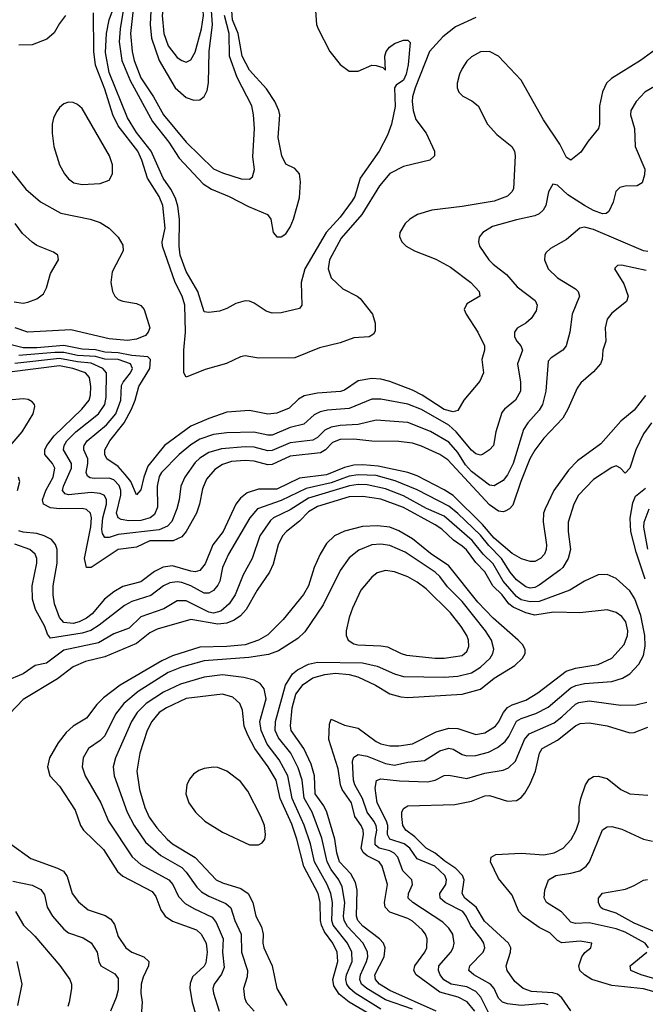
# Model space of a CAD drawing. Header units: inches. Extents: x 1308407 to 1441228, y 959628 to 1036311.
# Tile 366 of 656: x 1372394 to 1375159, y 992980 to 997331. Entities that reach past the tile are written whole.
import ezdxf

# ---------------------------------------------------------------- set-up
doc = ezdxf.new("R2010")
doc.units = ezdxf.units.IN
doc.header["$MEASUREMENT"] = 0
doc.layers.add('B3979', color=7, linetype='Continuous')

msp = doc.modelspace()

# ---------------------------------------------------------------- linework, layer by layer
at = {"layer": 'B3979', "color": 5}
for points, elevation in [([(1373130, 997489.8), (1373110, 997488.2), (1373090, 997477.8), (1373050, 997432.8), (1373029.4, 997390.6), (1373024.5, 997350), (1373031.7, 997270), (1373050, 997214.7), (1373090, 997164.6), (1373110, 997150.2), (1373130, 997143.9), (1373150, 997153.6), (1373170, 997187.9), (1373198.3, 997290), (1373205.9, 997350), (1373202.9, 997390), (1373185.4, 997445.4), (1373170, 997469.9), (1373150, 997484.5)], 2940), ([(1372610, 996966.3), (1372590, 996958.7), (1372570, 996942.9), (1372556.4, 996923.6), (1372543.5, 996896.5), (1372537.7, 996870), (1372537.6, 996830), (1372545, 996770), (1372570.2, 996690), (1372592.2, 996650), (1372610, 996628.2), (1372634, 996610), (1372670, 996602.5), (1372750, 996606.5), (1372790, 996622.2), (1372804.3, 996650), (1372804.3, 996690), (1372790.4, 996730), (1372670, 996938), (1372650, 996955.6), (1372630, 996965.4)], 2920), ([(1374010, 994896.5), (1373973.5, 994886.5), (1373950, 994867.7), (1373902.3, 994810), (1373865, 994730), (1373850.2, 994690), (1373836.5, 994630), (1373837.3, 994610), (1373846.3, 994590), (1373870, 994573.2), (1373888.6, 994568.6), (1373990, 994564.8), (1374019.7, 994559.7), (1374079.5, 994530), (1374103.3, 994523.3), (1374230, 994509.7), (1374270, 994509.6), (1374350, 994521.6), (1374370, 994538.5), (1374378.1, 994561.9), (1374376.6, 994590), (1374369.9, 994610), (1374345.3, 994650), (1374298.3, 994710), (1374190, 994815.5), (1374150, 994846.2), (1374110, 994869.3), (1374050, 994891.2)], 3160), ([(1373250, 994028.1), (1373210, 994022), (1373186.5, 994013.5), (1373162.8, 993997.2), (1373144.6, 993975.4), (1373132.7, 993950), (1373128.2, 993910), (1373141.7, 993870), (1373170.9, 993830), (1373212.1, 993790), (1373290, 993741.5), (1373410, 993684.8), (1373450, 993685), (1373466.1, 993693.9), (1373477.3, 993710), (1373480.8, 993730), (1373475.4, 993770), (1373459.9, 993810), (1373401.8, 993921.8), (1373370, 993964.5), (1373310, 994010.6), (1373270, 994026.3)], 3220)]:
    msp.add_lwpolyline(points, close=True, dxfattribs=dict(at, elevation=elevation))
for points, elevation in [([(1372901.9, 997430), (1372884.6, 997270), (1372890.9, 997190.9), (1372899.5, 997150), (1372930, 997074.7), (1372985.2, 996990), (1373030.1, 996910), (1373130, 996789.1), (1373250, 996672.2), (1373290, 996653.9), (1373372.9, 996627.1), (1373410, 996625.6), (1373423.5, 996636.5), (1373431.3, 996668.7), (1373425, 996725), (1373431.2, 996850), (1373428, 996910), (1373419.9, 996950), (1373355.6, 997075.6), (1373321.2, 997170), (1373320.5, 997270), (1373299.8, 997350)], 2880), ([(1372851.1, 997371.1), (1372837.7, 997290), (1372833.8, 997233.8), (1372846, 997150), (1372881.9, 997061.9), (1372980.9, 996880.9), (1373052.6, 996790), (1373098.5, 996718.5), (1373205.1, 996605.1), (1373241.9, 996581.9), (1373319.6, 996550), (1373404.8, 996504.8), (1373488.7, 996470), (1373503.6, 996450), (1373514.6, 996390), (1373530, 996372), (1373550, 996371.5), (1373570, 996384.9), (1373590, 996413.7), (1373604.8, 996450), (1373630, 996544), (1373634.7, 996614.7), (1373630.9, 996650), (1373610, 996672.7), (1373570, 996693.2), (1373552, 996730), (1373536.4, 996810), (1373543.1, 996910), (1373539.7, 996930), (1373521.8, 996970), (1373485.1, 997025.1), (1373410, 997108), (1373376.8, 997170), (1373359.5, 997270), (1373334.4, 997330), (1373330.8, 997390)], 2860), ([(1372974, 997370), (1372971, 997310), (1372976.4, 997250), (1373010.3, 997150.3), (1373081.8, 997030), (1373130, 996987.1), (1373164, 996976), (1373190, 996977.1), (1373210, 996991.4), (1373222.5, 997017.5), (1373228.7, 997051.3), (1373231.8, 997190), (1373246.1, 997310), (1373240.9, 997390)], 2920), ([(1372596.9, 997350), (1372570, 997314.8), (1372546.5, 997273.5), (1372514.5, 997245.5), (1372450, 997220.1), (1372390, 997217.8)], 2880), ([(1374410, 997339.9), (1374320.1, 997299.9), (1374264.3, 997255.7), (1374205.5, 997190), (1374141, 997030), (1374129.7, 996990), (1374128.8, 996968.8), (1374132.9, 996930), (1374144.8, 996890), (1374190.1, 996830), (1374227.1, 996750), (1374227.6, 996730), (1374206, 996710), (1374090, 996682.1), (1374029.2, 996650.8), (1373983.8, 996596.2), (1373906, 996470), (1373814.8, 996365.2), (1373762.8, 996270), (1373757.4, 996230), (1373770.1, 996190), (1373821.7, 996141.7), (1373885.7, 996110), (1373899.2, 996099.2), (1373952.9, 996030), (1373964.9, 995990), (1373964.8, 995955.2), (1373958.3, 995941.7), (1373938.8, 995930), (1373870, 995925.2), (1373810, 995902.7), (1373718.9, 995881.1), (1373610, 995837), (1373450, 995836), (1373390, 995845), (1373370, 995841.6), (1373308.8, 995811.2), (1373214.3, 995785.7), (1373130, 995751.5), (1373119.3, 995770), (1373119.1, 995870), (1373127, 995950), (1373123.7, 996070), (1373112.2, 996110), (1373081, 996170), (1373025.1, 996330), (1373023.9, 996350), (1373036.4, 996410), (1373026.1, 996510), (1373010.6, 996550), (1372959.3, 996630), (1372934.7, 996710), (1372915.7, 996750), (1372830, 996862.6), (1372806.3, 996910), (1372770, 997023.4), (1372728.8, 997130), (1372721.6, 997190), (1372720.6, 997360.6)], 2880), ([(1373701.3, 997370), (1373706.4, 997310), (1373712.9, 997290), (1373764.5, 997190), (1373810, 997132.7), (1373850, 997103.5), (1373890, 997103.5), (1373950, 997129.3), (1373970, 997128.4), (1373999.3, 997119.3), (1374010, 997108.2), (1374007.2, 997170), (1374013, 997190), (1374028, 997210), (1374050, 997225.5), (1374090, 997240.7), (1374110, 997240.4), (1374119.5, 997230), (1374111.4, 997131.4), (1374102.5, 997090), (1374090, 997063.2), (1374058, 997042), (1374050.2, 997029.8), (1374053.3, 996946.7), (1374037.3, 996870), (1374019.3, 996820.7), (1373982.3, 996750), (1373898, 996630), (1373874.5, 996550), (1373863.8, 996530), (1373810, 996458.2), (1373748.8, 996391.2), (1373653.6, 996230), (1373638.4, 996170), (1373641, 996070), (1373630, 996054.5), (1373550, 996035.3), (1373510, 996034.9), (1373482.8, 996042.8), (1373430, 996079), (1373410, 996087.8), (1373390, 996088.8), (1373350, 996077.6), (1373310, 996055.4), (1373276.7, 996043.3), (1373230, 996036.9), (1373210, 996040.7), (1373181.1, 996130), (1373130, 996218), (1373103, 996290), (1373098.6, 996330), (1373099.9, 996450), (1373092.9, 996507.1), (1373082.2, 996542.2), (1373061.5, 996581.5), (1373028, 996630), (1372975.1, 996750), (1372910, 996832), (1372870, 996897.3), (1372790, 997097.1), (1372774, 997186), (1372777.3, 997270), (1372789.6, 997330), (1372804.7, 997370)], 2860), ([(1375217.6, 997210), (1375137, 997150), (1375009.6, 997070.4), (1374987.3, 997050), (1374970, 997012), (1374955.5, 996950), (1374955.9, 996870), (1374952.2, 996850), (1374905.6, 996794.4), (1374873.9, 996746.1), (1374830, 996709.8), (1374810, 996722.2), (1374780.4, 996780.4), (1374708.2, 996888.2), (1374610, 997063.7), (1374510, 997169.3), (1374470, 997190.9), (1374430, 997189.3), (1374390, 997166.4), (1374370, 997147.3), (1374350, 997115.8), (1374337.8, 997090), (1374326.9, 997050), (1374327.2, 997030), (1374334, 997010), (1374352.7, 996992.7), (1374391.9, 996971.9), (1374419.7, 996950), (1374460.6, 996870), (1374503.1, 996823.1), (1374568.4, 996770), (1374580.9, 996750), (1374583.9, 996730), (1374575.7, 996584.3), (1374569.2, 996570), (1374549.1, 996550.9), (1374491.2, 996528.8), (1374350, 996505.4), (1374214.8, 996490), (1374152.2, 996470), (1374118.3, 996450), (1374096.9, 996430), (1374073.8, 996390), (1374072.9, 996372.9), (1374082.6, 996350), (1374102, 996330), (1374138.4, 996310), (1374232.5, 996272.5), (1374297.9, 996237.9), (1374387.2, 996170), (1374423.9, 996130), (1374427.4, 996110), (1374370, 996075.5), (1374358.6, 996050), (1374366.4, 996030), (1374419.2, 995950), (1374447.5, 995890), (1374448.1, 995870), (1374435.6, 995830), (1374443.2, 995770), (1374426.8, 995733.2), (1374356.9, 995650), (1374330, 995603.5), (1374310, 995598.3), (1374270, 995607.8), (1374172.1, 995672.1), (1374130, 995694.5), (1374030, 995732.4), (1373990, 995742.8), (1373950, 995746.1), (1373890, 995734.5), (1373830, 995694.1), (1373812.1, 995687.9), (1373710, 995681.3), (1373651.1, 995668.9), (1373625.5, 995654.5), (1373585.5, 995614.5), (1373530, 995592.4), (1373490, 995587.9), (1373410, 995604.7), (1373310, 995596.2), (1373230, 995568.7), (1373150, 995534.3), (1373034.3, 995450), (1372961.2, 995358.8), (1372942.6, 995310), (1372930, 995253.6), (1372910, 995231.2), (1372884.7, 995290), (1372860.9, 995320.9), (1372830, 995356.6), (1372778.8, 995390), (1372770.4, 995410), (1372770.4, 995430), (1372792, 995470), (1372856.2, 995550), (1372888.2, 995610), (1372904.8, 995650), (1372921, 995710), (1372968.9, 995790), (1372973, 995830), (1372960.8, 995840.8), (1372890, 995847.2), (1372830, 995859.4), (1372770, 995861.4), (1372730, 995872.7), (1372670, 995875), (1372590, 995891.7), (1372470, 995880.5), (1372410, 995881), (1372310, 995906.4)], 2920), ([(1375291.9, 997090), (1375156.5, 997010), (1375118, 996970), (1375094.3, 996930), (1375093.2, 996910), (1375110.1, 996850), (1375113.6, 996770), (1375156.1, 996670), (1375155, 996645), (1375143.9, 996610), (1375122.6, 996597.4), (1375070, 996595.7), (1375045.3, 996590), (1375028.8, 996571.2), (1375016, 996524), (1374996.7, 996483.3), (1374986.1, 996473.9), (1374970, 996472.9), (1374930, 996487.2), (1374890, 996509.5), (1374816.5, 996556.5), (1374770, 996599.1), (1374750, 996603.6), (1374731.5, 996570), (1374718.9, 996510), (1374707.1, 996490), (1374690, 996473.8), (1374670, 996463.9), (1374590, 996447.3), (1374483.4, 996416.6), (1374440.3, 996390), (1374424.9, 996370), (1374421.1, 996350), (1374426.5, 996330), (1374467.1, 996270), (1374486, 996250), (1374544.5, 996204.5), (1374592.3, 996150), (1374672.6, 996090), (1374681.3, 996070), (1374676, 996044), (1374654.3, 996010), (1374630.1, 995989.9), (1374591.9, 995968.1), (1374580.7, 995950), (1374580.2, 995930), (1374590.2, 995910), (1374609.1, 995890), (1374615.4, 995870), (1374593.3, 995810), (1374606.8, 995730), (1374606.8, 995690), (1374585.4, 995650), (1374536.5, 995610), (1374524.8, 995595.2), (1374498.2, 995510), (1374487.6, 995450), (1374470.3, 995430), (1374439.1, 995410), (1374430, 995407.3), (1374410, 995412.5), (1374390, 995428.5), (1374322.5, 995510), (1374290, 995538.8), (1374170, 995608.2), (1374110, 995631.5), (1373990, 995653.5), (1373950, 995653.6), (1373850, 995612.8), (1373754.3, 995605.7), (1373721.7, 995598.3), (1373695, 995585), (1373650, 995544.4), (1373590, 995529.6), (1373510, 995495.7), (1373490, 995495.5), (1373428.5, 995508.5), (1373310, 995505.2), (1373250, 995497.9), (1373190, 995477.9), (1373150, 995452.5), (1373099.6, 995410), (1373021.4, 995330), (1373010, 995312.2), (1373001.8, 995270), (1373002.6, 995177.4), (1372990, 995145), (1372970.3, 995129.7), (1372930, 995117.8), (1372876.2, 995116.2), (1372843, 995123), (1372829.3, 995130), (1372822.4, 995150), (1372841.7, 995230), (1372841, 995250), (1372833.4, 995273.4), (1372810, 995297.7), (1372790, 995304.4), (1372723.4, 995303.4), (1372706, 995306), (1372693.7, 995313.7), (1372687.8, 995330), (1372696, 995370), (1372695.4, 995390), (1372677.3, 995430), (1372678, 995442), (1372678.5, 995450), (1372691.9, 995470), (1372778.5, 995541.5), (1372818.6, 995590), (1372841.2, 995650), (1372844.8, 995715.2), (1372851.3, 995730), (1372884.3, 995770), (1372893, 995790), (1372883.6, 995810), (1372830, 995829.9), (1372770, 995830.3), (1372730, 995842.8), (1372650, 995847.1), (1372590, 995859.8), (1372550, 995861.1), (1372390, 995847.6)], 2940), ([(1372336, 996690), (1372421.8, 996581.8), (1372486.1, 996526.1), (1372576.1, 996476.1), (1372706, 996450), (1372750, 996435.1), (1372789.4, 996410), (1372829.4, 996370), (1372850, 996334.9), (1372851.6, 996310), (1372802.7, 996217.3), (1372796.6, 996170), (1372804.1, 996130), (1372814.5, 996110), (1372830, 996094.2), (1372850, 996086.5), (1372910, 996077.2), (1372930, 996067.8), (1372943.9, 996050), (1372969.5, 995970), (1372962.2, 995950), (1372950, 995935.9), (1372910, 995919.1), (1372870, 995914), (1372790, 995921.2), (1372620.9, 995960.9), (1372429.8, 995950), (1372373.6, 995970)], 2880), ([(1372370, 996084.8), (1372410, 996079.1), (1372430, 996082.2), (1372470, 996097.4), (1372500, 996120), (1372513.3, 996146.7), (1372529.9, 996210), (1372565.1, 996270), (1372562.4, 996290), (1372543.2, 996303.2), (1372470, 996333.1), (1372450, 996347.7), (1372406.6, 996386.6), (1372373.7, 996430)], 2880), ([(1375170, 996306.5), (1375150, 996309.9), (1374930, 996403.2), (1374890, 996414.4), (1374868.8, 996410), (1374810, 996359.3), (1374739.5, 996320.5), (1374719.4, 996300.6), (1374714.3, 996290), (1374713.8, 996270), (1374729.5, 996229.5), (1374770.2, 996190), (1374850, 996141.8), (1374862.4, 996130), (1374868.2, 996110), (1374835.5, 996030), (1374824.6, 995950), (1374808.3, 995890), (1374793.4, 995870), (1374742.7, 995837.3), (1374730, 995822.7), (1374719.3, 995690), (1374703.6, 995630), (1374690, 995606.3), (1374639.8, 995550), (1374620.4, 995519.6), (1374574.5, 995370), (1374550, 995320.2), (1374530, 995294.5), (1374490, 995270.5), (1374470, 995273.7), (1374390, 995334.7), (1374364.4, 995364.4), (1374330, 995417.8), (1374290, 995463.8), (1374210, 995511.1), (1374110, 995551.6), (1373970, 995561.3), (1373890, 995541.9), (1373810, 995538), (1373770, 995530.7), (1373742.9, 995517.1), (1373710, 995485.1), (1373690, 995472.4), (1373590, 995461.5), (1373510, 995427.1), (1373490, 995425.3), (1373430, 995441.9), (1373390, 995443), (1373285.5, 995434.5), (1373230, 995418.2), (1373190, 995392.8), (1373170, 995373.8), (1373123.4, 995310), (1373106.7, 995270), (1373099.1, 995210), (1373088.2, 995170), (1373066, 995114), (1373046.9, 995093.1), (1373010, 995077.3), (1372830, 995055.6), (1372790, 995043.5), (1372770, 995043.6), (1372760.4, 995060.4), (1372757.7, 995077.7), (1372762.1, 995130), (1372777.5, 995190), (1372778.4, 995210), (1372769.2, 995229.2), (1372750, 995237.1), (1372710, 995241.9), (1372610, 995231.4), (1372595.8, 995235.8), (1372584.1, 995250), (1372587.2, 995270), (1372622.5, 995350), (1372623.9, 995370), (1372588.2, 995430), (1372590.3, 995450), (1372603.3, 995470), (1372642.8, 995510), (1372742.8, 995590), (1372770.3, 995630), (1372776.8, 995663.2), (1372777.4, 995770), (1372761.7, 995790), (1372710, 995813.1), (1372650, 995818.9), (1372570, 995833.8), (1372372.4, 995812.4)], 2960), ([(1375162, 996222), (1375053.8, 996246.2), (1375035.2, 996244.8), (1375024.9, 996235.1), (1375023, 996230), (1375063.6, 996163.6), (1375082.9, 996110), (1375075, 996085), (1375010, 996034.4), (1374990, 996007.6), (1374980.9, 995970), (1374984.5, 995910), (1374971, 995870), (1374967.4, 995830), (1374960.2, 995810), (1374930, 995774.6), (1374873, 995727), (1374857.2, 995702.8), (1374816.6, 995610), (1374794, 995570), (1374710, 995481.2), (1374670, 995428.4), (1374648.9, 995390), (1374608.3, 995290), (1374573.9, 995186.1), (1374558.2, 995170), (1374540, 995160), (1374530, 995156.1), (1374510, 995159.7), (1374470, 995187.7), (1374286.3, 995386.3), (1374250, 995409.2), (1374170, 995446.5), (1374130, 995459.5), (1374070, 995467.4), (1373950.8, 995469.2), (1373870, 995477.5), (1373810, 995476.5), (1373777.1, 995462.9), (1373745.9, 995430), (1373723.5, 995416.5), (1373590, 995402.7), (1373510, 995365.5), (1373490, 995363.5), (1373430, 995380.5), (1373390, 995383.6), (1373330, 995378.1), (1373290, 995366.1), (1373256, 995344), (1373219.6, 995300.4), (1373201.4, 995258.6), (1373188.8, 995190), (1373174.8, 995150), (1373130, 995069.9), (1373110, 995045.8), (1373071.8, 995028.2), (1372970, 995027.9), (1372910, 995000.7), (1372830, 994990.6), (1372710, 994909.9), (1372690, 994909.8), (1372681.1, 994950), (1372709.1, 995090), (1372711.7, 995130), (1372707.5, 995150), (1372690, 995167), (1372671, 995171), (1372570.1, 995169.9), (1372530, 995174.3), (1372499.9, 995190), (1372495.8, 995210), (1372509.9, 995250), (1372541.8, 995310), (1372549.5, 995349.5), (1372539, 995370), (1372504.7, 995410), (1372505.3, 995430), (1372514.7, 995450), (1372547.2, 995492.8), (1372669.4, 995610), (1372700.8, 995650), (1372707.9, 995672.1), (1372709.2, 995710), (1372702.3, 995750), (1372684.9, 995770), (1372628.4, 995790), (1372570, 995801), (1372350, 995773.2)], 2980), ([(1372351.5, 995448.5), (1372405.2, 995510), (1372454.4, 995590), (1372461.2, 995621.2), (1372460.3, 995630), (1372450, 995643.1), (1372432.1, 995652.1), (1372410, 995655.7), (1372294.4, 995645.6)], 3020), ([(1375158.7, 995670), (1375110, 995605), (1375050, 995556.5), (1374962.5, 995457.5), (1374858.3, 995381.7), (1374819.5, 995340.5), (1374754.2, 995250), (1374715.4, 995170), (1374709.3, 995150), (1374707.5, 995112.5), (1374721.6, 995010), (1374719.8, 994990), (1374712.6, 994970), (1374696, 994950), (1374670, 994936.8), (1374650, 994937), (1374611.1, 994948.9), (1374570, 994972), (1374490, 995039.9), (1374439.8, 995099.8), (1374310, 995228.3), (1374270, 995253.9), (1374150, 995315.9), (1374110, 995329.7), (1373977.6, 995357.6), (1373910, 995364.6), (1373870, 995362.9), (1373830, 995352.3), (1373750, 995320), (1373630, 995304.5), (1373530, 995256.4), (1373450, 995256.2), (1373399.9, 995240.1), (1373370, 995217.2), (1373349.2, 995190.8), (1373293.3, 995070), (1373247, 995010), (1373213.3, 994926.7), (1373190, 994897.6), (1373170, 994891.9), (1373150, 994893.8), (1373070, 994917.3), (1373027.7, 994912.3), (1372990, 994893), (1372930, 994846.4), (1372850, 994826.3), (1372810, 994803.4), (1372769.1, 994770.9), (1372714.4, 994705.6), (1372690, 994685.9), (1372656.8, 994670), (1372630, 994663.5), (1372590, 994667), (1372569.9, 994690), (1372548.3, 994750), (1372541.5, 994790), (1372541.8, 994830), (1372559.9, 994930), (1372559.4, 994990), (1372552.5, 995012.5), (1372534.3, 995034.3), (1372502.8, 995050), (1372470, 995059.9), (1372410, 995066.7), (1372390, 995073.1)], 3020), ([(1375185.4, 995550), (1375150, 995500.3), (1375117.1, 995430), (1375090, 995349.6), (1375070, 995327), (1375049, 995349), (1375030, 995359.8), (1375010, 995351.6), (1374930, 995298.5), (1374863.8, 995230), (1374842.7, 995190), (1374818.3, 995110), (1374817, 995070), (1374828.1, 994990), (1374817.5, 994950), (1374793.5, 994910), (1374781.4, 994898.6), (1374690, 994831.9), (1374670, 994822.4), (1374650, 994819.7), (1374630, 994824.5), (1374590, 994856), (1374561.9, 994890), (1374523.6, 994950), (1374467.2, 995007.2), (1374430, 995053.8), (1374330, 995149.1), (1374290, 995180.8), (1374150, 995254.2), (1374053, 995293), (1373970, 995316.4), (1373890, 995320.3), (1373850, 995313.4), (1373770, 995284.4), (1373660.2, 995259.8), (1373550, 995206.6), (1373445.3, 995170), (1373411.1, 995130), (1373317.5, 994970), (1373289.7, 994910.3), (1373279.1, 994850), (1373270, 994832.8), (1373250, 994809.1), (1373230, 994796.4), (1373210, 994797), (1373150, 994828.9), (1373110, 994844.5), (1373090, 994847.4), (1373057.3, 994842.7), (1373030, 994829.9), (1372973.6, 994786.4), (1372890, 994759.5), (1372857, 994743), (1372745, 994655), (1372708, 994632), (1372670, 994619.9), (1372530, 994598.5), (1372516.5, 994616.5), (1372505.5, 994650), (1372464.4, 994724.4), (1372450.5, 994770), (1372449.9, 994829.9), (1372470.4, 994930), (1372469.9, 994950), (1372463, 994970), (1372439.8, 994990), (1372373.2, 995013.2)], 3040), ([(1372384.3, 995250), (1372395, 995290), (1372388.5, 995310)], 3020), ([(1374472.1, 992932.1), (1374431.9, 993011.9), (1374410, 993036.8), (1374370, 993056.8), (1374300.3, 993070), (1374268.4, 993088.4), (1374252.6, 993110), (1374244.8, 993130), (1374246.7, 993150), (1374299, 993210), (1374309.3, 993230), (1374314.4, 993250), (1374307.4, 993290), (1374290, 993317), (1374263.3, 993343.3), (1374130.7, 993430), (1374110.7, 993450), (1374112.2, 993470), (1374130.6, 993510), (1374127.5, 993530), (1374087.9, 993570), (1374064.4, 993630), (1374048.4, 993648.4), (1374030, 993658.1), (1373983.2, 993670), (1373965, 993685), (1373964.2, 993710), (1373971.9, 993750), (1373968.8, 993770), (1373959.3, 993790), (1373929, 993830), (1373909.4, 993889.4), (1373874.8, 993950), (1373869.9, 993970.1), (1373865.5, 994054.5), (1373870, 994072.6), (1373890, 994083.9), (1373930, 994077), (1374010, 994043.8), (1374050, 994036.9), (1374110, 994049.7), (1374182.4, 994057.6), (1374250, 994099.6), (1374290, 994112.1), (1374310, 994108.3), (1374350, 994084.2), (1374370, 994078), (1374410, 994080.1), (1374465.7, 994094.3), (1374505.7, 994114.3), (1374539, 994141), (1374556.1, 994163.9), (1374590, 994231.2), (1374610, 994242.5), (1374675.4, 994264.6), (1374730, 994293.6), (1374830, 994378.7), (1374851.1, 994388.9), (1374890, 994397.3), (1375010, 994406), (1375058, 994422), (1375090, 994439.8), (1375130, 994483.8), (1375150, 994521.3), (1375157.9, 994562.1), (1375156.7, 994610), (1375138.6, 994698.6), (1375112, 994772), (1375090, 994807.9), (1375030, 994862), (1374990, 994879.8), (1374950, 994877.7), (1374890, 994850.6), (1374824.9, 994810), (1374690, 994760.7), (1374650, 994758), (1374610, 994768.2), (1374590, 994782.8), (1374531.1, 994850), (1374486.3, 994926.3), (1374442.6, 994970), (1374393, 995030), (1374270, 995136.5), (1374191.1, 995171.1), (1374090, 995226.9), (1374010, 995258.7), (1373930, 995276.1), (1373890, 995276.9), (1373851.8, 995271.8), (1373670, 995216.4), (1373590, 995165.8), (1373516.1, 995130), (1373502.1, 995117.9), (1373455.3, 995050), (1373421.9, 994950), (1373382.3, 994877.7), (1373345.8, 994790), (1373320.1, 994750), (1373282.6, 994717.4), (1373251, 994709), (1373230, 994712.3), (1373130, 994762.5), (1373090, 994762.7), (1373031.6, 994728.4), (1372930, 994691.7), (1372877.4, 994642.6), (1372810, 994617.8), (1372742.9, 994577.1), (1372590, 994545.3), (1372512.7, 994487.3), (1372462.8, 994477.2), (1372410, 994441.1), (1372331.7, 994408.3)], 3060), ([(1375158.5, 994858.5), (1375118.5, 994978.5), (1375094.6, 995070), (1375091.1, 995128.9), (1375103.6, 995196.4), (1375114.8, 995225.2), (1375158.8, 995261.2)], 3040), ([(1374405.8, 992950), (1374371.9, 992991.9), (1374332.2, 993012.2), (1374250, 993033.5), (1374146.7, 993110), (1374135.4, 993130), (1374140.6, 993150), (1374184.6, 993210), (1374193.9, 993230), (1374195.4, 993270), (1374187.6, 993290), (1374172.8, 993310), (1374130, 993347.5), (1374110, 993359.9), (1374030, 993388.1), (1374008.7, 993410), (1374006.5, 993430), (1374018.8, 993510), (1373995.8, 993590), (1373983.2, 993610), (1373930, 993636.9), (1373911.2, 993651.2), (1373903.3, 993670), (1373913.7, 993730), (1373911.6, 993750), (1373903.6, 993770), (1373875.8, 993810), (1373860.7, 993870), (1373819, 993930), (1373811.2, 993950), (1373801.2, 994021.2), (1373759.9, 994150), (1373762.5, 994217.5), (1373770, 994240.7), (1373830, 994213.5), (1373890, 994199.8), (1373970, 994141.3), (1373990, 994131.9), (1374030, 994122.8), (1374070, 994122.1), (1374130, 994130.9), (1374235.1, 994184.9), (1374290, 994200.8), (1374330, 994199.1), (1374410, 994172.9), (1374450, 994180.1), (1374496.7, 994210), (1374510, 994226.6), (1374532.1, 994270), (1374550, 994291.8), (1374570, 994303.6), (1374630, 994324.1), (1374684.1, 994355.9), (1374808.4, 994451.6), (1374850, 994466.2), (1374950, 994482), (1375010, 994509.5), (1375064.5, 994570), (1375079.9, 994610), (1375081.1, 994630), (1375071.9, 994670), (1375054.1, 994694.1), (1375030, 994711.4), (1374990, 994723.9), (1374869.6, 994710.4), (1374753, 994713), (1374670, 994700.1), (1374630, 994709.9), (1374574.5, 994734.5), (1374554.9, 994750), (1374525.4, 994790), (1374484.6, 994830), (1374450, 994890.8), (1374410, 994932.9), (1374368.5, 994988.5), (1374350, 995005), (1374311.1, 995031.1), (1374259.1, 995079.1), (1374230, 995098.9), (1374090, 995176.1), (1373990, 995211.6), (1373910, 995224.5), (1373850, 995222.9), (1373710, 995180.2), (1373670, 995156.5), (1373630, 995114.7), (1373572.7, 995070), (1373555.9, 995050), (1373536.5, 995010), (1373514.5, 994925.5), (1373498.6, 994890), (1373443.9, 994810), (1373395, 994725), (1373370, 994696.7), (1373342.6, 994677.4), (1373310, 994664.1), (1373270, 994659.6), (1373150, 994679.9), (1373002.1, 994637.9), (1372970, 994622.3), (1372910, 994574.5), (1372770, 994516.1), (1372684.6, 994495.4), (1372630, 994472.1), (1372561.2, 994418.8), (1372410, 994326.5), (1372350, 994263.7)], 3080), ([(1375169.1, 994990.9), (1375152, 995088), (1375154, 995110), (1375174.9, 995170)], 3020), ([(1374235.1, 992950), (1374030, 993041.7), (1373983.7, 993070), (1373966.2, 993090), (1373963.8, 993110), (1374005.1, 993190), (1374009.1, 993230), (1374001.3, 993250), (1373984.4, 993270), (1373910, 993326), (1373888.6, 993350), (1373882.5, 993370), (1373884.9, 993484.9), (1373877.8, 993517.8), (1373857.3, 993557.3), (1373807.1, 993610), (1373795.2, 993650), (1373787, 993710), (1373750.9, 993830), (1373737.6, 993857.6), (1373700.2, 993910), (1373696.7, 993990), (1373681.6, 994041.6), (1373650.3, 994110), (1373594.1, 994190), (1373590.3, 994210.3), (1373597.8, 994290), (1373613.9, 994350), (1373646.7, 994393.3), (1373690, 994423), (1373742, 994438), (1373790, 994443.5), (1373850, 994438), (1373887.9, 994427.9), (1373966.7, 994390), (1374030, 994352.7), (1374078.2, 994338.2), (1374110, 994335.6), (1374350, 994351.3), (1374430, 994373.1), (1374490, 994420.8), (1374582.1, 994477.9), (1374616.5, 994510), (1374627.2, 994530), (1374628, 994548), (1374616.5, 994570), (1374597, 994590), (1374485.9, 994685.9), (1374417.9, 994757.9), (1374290, 994917.3), (1374210, 994972.1), (1374130, 995036.8), (1374070, 995071.7), (1374030, 995088.4), (1373975, 995095), (1373908.5, 995091.5), (1373830, 995071.2), (1373784.8, 995050), (1373750, 995016.2), (1373722, 994970), (1373695.1, 994910), (1373670.1, 994830), (1373648.3, 994791.7), (1373559.1, 994680.9), (1373490, 994612.7), (1373449.4, 994590), (1373391, 994569), (1373310, 994560.9), (1373190, 994558.5), (1373070, 994520.2), (1373021.8, 994498.2), (1372838.5, 994390), (1372765.2, 994334.8), (1372734.7, 994305.3), (1372690, 994244.8), (1372630.1, 994209.9), (1372599.1, 994180.9), (1372564.4, 994135.6), (1372526.4, 994070), (1372517.7, 994030), (1372527.6, 993990), (1372570, 993944.9), (1372638.8, 993838.8), (1372663.5, 993770), (1372675.8, 993750), (1372764.5, 993664.5), (1372827.1, 993567.1), (1372850, 993546.9), (1372979.3, 993479.3), (1372996.3, 993456.3), (1373017.8, 993397.8), (1373037.7, 993370), (1373070, 993347.5), (1373175.3, 993310), (1373196.3, 993290), (1373218.6, 993250), (1373222.3, 993210), (1373216.9, 993163.1), (1373210, 993148.7), (1373158.2, 993101.8), (1373147.5, 993072.5), (1373146, 993050), (1373155.7, 992990), (1373172.5, 992932.5)], 3120), ([(1374130, 992959), (1374010, 992999.4), (1373928.7, 993050), (1373904.8, 993070), (1373896.6, 993090), (1373899.6, 993110), (1373927.1, 993170), (1373932.4, 993190), (1373931.4, 993211.4), (1373911.6, 993250), (1373843.4, 993323.4), (1373827.6, 993350), (1373824.9, 993370), (1373831.5, 993430), (1373818.9, 993498.9), (1373804.9, 993530), (1373770, 993575.7), (1373752.6, 993610), (1373730, 993713.8), (1373686.8, 993830), (1373651.5, 993891.5), (1373642.9, 993970), (1373624.7, 994024.7), (1373591.7, 994090), (1373538.3, 994158.3), (1373522.7, 994190), (1373524.3, 994230), (1373569.4, 994390.6), (1373599.8, 994440.2), (1373621.5, 994458.5), (1373670, 994483.4), (1373710, 994491.5), (1373908.9, 994488.9), (1373974.4, 994474.4), (1374050, 994440.1), (1374090, 994429.1), (1374270, 994426.2), (1374330, 994429.7), (1374390, 994444.9), (1374430, 994470.1), (1374472.9, 994510), (1374484.2, 994530), (1374488.8, 994550), (1374479.6, 994590), (1374451.9, 994630), (1374350, 994759.5), (1374285.2, 994825.2), (1374250, 994870.9), (1374229.3, 994890), (1374097.4, 994977.4), (1374030, 995007.3), (1373990, 995013.4), (1373950, 995009.9), (1373893.1, 994986.9), (1373850, 994953.2), (1373810, 994896.4), (1373735.2, 994744.8), (1373653.9, 994626.1), (1373623.6, 994596.4), (1373537.9, 994542.1), (1373493.5, 994526.5), (1373406.8, 994513.2), (1373210, 994498.1), (1373109.2, 994470), (1373050, 994445.9), (1372917.2, 994362.8), (1372854.6, 994310), (1372817.7, 994262.3), (1372770, 994166.9), (1372750, 994146.6), (1372698.9, 994110), (1372674.8, 994070), (1372670.9, 994030), (1372683.7, 993990), (1372753.1, 993870), (1372786.6, 993790), (1372892, 993632), (1372930, 993598.4), (1373054, 993530), (1373071.1, 993510), (1373096.5, 993456.5), (1373126.1, 993426.1), (1373163.1, 993403.1), (1373245.2, 993365.2), (1373262.3, 993342.3), (1373292.9, 993270), (1373290.4, 993210), (1373297.8, 993142.2), (1373286.4, 993113.6), (1373253.9, 993070), (1373248.4, 993050), (1373250.1, 993030), (1373276.2, 992950)], 3140), ([(1373990, 992959), (1373877.1, 993030), (1373853, 993050), (1373839.4, 993070), (1373834.9, 993090), (1373838.3, 993110), (1373863.8, 993170), (1373862.5, 993210), (1373842.1, 993250), (1373779.1, 993330), (1373772.8, 993350), (1373776.4, 993430), (1373769.4, 993470), (1373753.5, 993510), (1373697, 993610), (1373678.5, 993690), (1373651.5, 993771.5), (1373598.9, 993890), (1373579.1, 993990), (1373541, 994061), (1373487.7, 994130), (1373461.5, 994190), (1373456, 994230), (1373482.6, 994330), (1373474.7, 994374.7), (1373457.3, 994397.3), (1373430, 994412.7), (1373384.6, 994424.6), (1373290, 994436.1), (1373210, 994425.2), (1373105.1, 994394.9), (1373030, 994360.1), (1372952.9, 994310), (1372912.8, 994270), (1372887.6, 994230), (1372817.3, 994070), (1372807.2, 994030), (1372811.7, 993990), (1372868.8, 993828.8), (1372899.6, 993770), (1372950, 993696.4), (1373018.1, 993638.1), (1373110, 993585.2), (1373130, 993564.7), (1373177.5, 993497.5), (1373197.9, 993477.9), (1373230, 993458.7), (1373305.8, 993425.8), (1373326.8, 993406.8), (1373345.4, 993350), (1373373.1, 993290), (1373374.1, 993210), (1373400.9, 993130), (1373399, 993101), (1373383, 993050), (1373387.1, 993010), (1373395.2, 992990), (1373429.6, 992949.6)], 3160), ([(1373953.3, 992930), (1373849.5, 992989.5), (1373805.6, 993025.6), (1373781.9, 993061.9), (1373778.1, 993090), (1373799.9, 993170), (1373797.6, 993210), (1373778.6, 993250), (1373741.2, 993301.2), (1373727.8, 993330), (1373723.4, 993350), (1373722.3, 993430), (1373713.6, 993470), (1373649.1, 993589.1), (1373619.5, 993710), (1373596.1, 993776.1), (1373545.2, 993890), (1373526.8, 993970), (1373492.4, 994030), (1373433.7, 994110), (1373401.6, 994170), (1373386.3, 994210), (1373379.3, 994279.3), (1373367.6, 994310), (1373336.7, 994336.7), (1373290, 994351.4), (1373130, 994331.1), (1373043.5, 994290), (1373010, 994269.3), (1372978, 994230), (1372956.9, 994190), (1372924.7, 994090), (1372912, 994010), (1372923, 993930), (1372946.7, 993850), (1372967.1, 993807.1), (1373000.3, 993760.3), (1373045.5, 993710), (1373069.5, 993690), (1373169.3, 993629.3), (1373263, 993530), (1373290, 993517.1), (1373371.3, 993491.3), (1373404.1, 993470), (1373425, 993430), (1373437.3, 993370), (1373463, 993323), (1373469.5, 993290.5), (1373468.4, 993250), (1373472.7, 993230), (1373509.7, 993149.7), (1373530.9, 993050), (1373575.1, 992975.1)], 3180), ([(1374730, 992978.1), (1374710, 992983.4), (1374610, 992975.5), (1374550, 992982.1), (1374528.2, 992990), (1374510, 993006.8), (1374490.2, 993050.2), (1374474.9, 993070), (1374400.7, 993110), (1374378.5, 993130), (1374383.2, 993150), (1374442.6, 993210), (1374449.1, 993230), (1374444.7, 993250), (1374434, 993270), (1374387.4, 993327.4), (1374367.4, 993370), (1374352, 993390), (1374273.6, 993430), (1374252.3, 993450), (1374251, 993470), (1374276.7, 993510), (1374280.6, 993530), (1374272.5, 993550), (1374227.9, 993590), (1374150, 993622.6), (1374118.6, 993670), (1374093, 993690), (1374029.9, 993710), (1374019, 993730), (1374020.6, 993770), (1374015, 993790), (1373974.3, 993870), (1373964.7, 993935.3), (1373970.5, 993969.5), (1373990, 993977.2), (1374072.4, 993967.6), (1374196.2, 993963.8), (1374229.9, 993970.1), (1374270, 993991.4), (1374290, 993992.5), (1374370, 993978.3), (1374450, 994001), (1374530, 994014.4), (1374554.3, 994025.7), (1374585.1, 994054.9), (1374625.2, 994150), (1374645, 994175), (1374756.1, 994223.9), (1374790.2, 994249.8), (1374850, 994306.4), (1374865.4, 994314.6), (1374910, 994320.7), (1375050, 994301.5), (1375116.7, 994303.3), (1375164.8, 994315.2)], 3040), ([(1374830, 992951.2), (1374789.5, 993009.5), (1374770, 993025.2), (1374750, 993030.4), (1374656.2, 993036.2), (1374618.7, 993050), (1374581.8, 993081.8), (1374548.4, 993130), (1374543.4, 993150), (1374563.2, 993210), (1374565, 993230), (1374553.5, 993250), (1374447.5, 993347.5), (1374411.6, 993410), (1374361.1, 993450), (1374348.7, 993470), (1374358.5, 993530), (1374350.6, 993550), (1374321, 993581), (1374272.8, 993612.8), (1374230, 993648.4), (1374189.6, 993669.6), (1374139.6, 993719.6), (1374099.9, 993750), (1374086.8, 993770), (1374082.4, 993810), (1374083.4, 993830), (1374090, 993844.9), (1374110, 993857.6), (1374316.3, 993863.7), (1374390, 993877.2), (1374450, 993901.3), (1374470, 993902.8), (1374550, 993877.4), (1374590, 993880.7), (1374610, 993894.4), (1374626.5, 993913.5), (1374650, 993954.9), (1374673, 994010), (1374691.7, 994090), (1374702.9, 994110), (1374770, 994146.7), (1374850, 994211), (1374870, 994221), (1374910, 994224.2), (1374990, 994211), (1375090, 994179.8), (1375110, 994182), (1375170, 994204.3)], 3020), ([(1375290, 993009.2), (1375150, 993049.4), (1375010, 993063.9), (1374921.6, 993090), (1374889.8, 993110), (1374869.8, 993130), (1374864.1, 993150), (1374878.5, 993190), (1374891.5, 993208.5), (1374918, 993230), (1374922.7, 993250), (1374870, 993259.2), (1374790, 993252), (1374770, 993262.7), (1374736.5, 993296.5), (1374690, 993320.1), (1374619.1, 993370), (1374600.2, 993390), (1374570, 993462.3), (1374510, 993536), (1374474.6, 993610), (1374477.6, 993630), (1374498.4, 993641.6), (1374610, 993647.7), (1374710, 993641.3), (1374756.3, 993650), (1374795.5, 993670), (1374831.3, 993708.7), (1374852.7, 993750), (1374866.5, 993790), (1374867, 993853), (1374873.6, 993890), (1374894.4, 993950), (1374910, 993975.2), (1374930, 993986.5), (1374950, 993987.9), (1374990, 993977.5), (1375050.1, 993930.1), (1375090, 993910.9), (1375170, 993905)], 2980), ([(1375172.4, 993230), (1375158.2, 993250), (1375070, 993299.2), (1375030, 993314.1), (1374910, 993339.6), (1374850, 993337.9), (1374830, 993343.2), (1374788.9, 993388.9), (1374721.3, 993430), (1374711.1, 993451.1), (1374715.3, 993484.7), (1374731.5, 993530), (1374762.9, 993550), (1374830, 993559.5), (1374869.4, 993570.6), (1374897, 993590), (1374911.2, 993610), (1374969.4, 993750.6), (1374990, 993764.9), (1375010, 993766), (1375054.2, 993754.2), (1375150, 993710.2), (1375190, 993701.4)], 2960), ([(1372353.8, 993690), (1372444.2, 993624.2), (1372561.6, 993581.6), (1372588, 993568), (1372604.6, 993544.6), (1372625.5, 993470), (1372653.6, 993433.6), (1372697.2, 993397.2), (1372772.3, 993372.3), (1372796.8, 993356.8), (1372812.8, 993332.8), (1372830, 993280.2), (1372862.7, 993230), (1372890, 993211.3), (1372942.7, 993190), (1372964.2, 993170), (1372963, 993150), (1372939.4, 993100.6), (1372931.1, 993070), (1372930.1, 993030.1), (1372935.8, 992990), (1372930.8, 992930)], 3080), ([(1372364.1, 993524.1), (1372450, 993506.9), (1372487.9, 993487.9), (1372503.5, 993463.5), (1372515.1, 993410), (1372539.3, 993370), (1372590, 993312.9), (1372610, 993296.6), (1372674.6, 993274.6), (1372710, 993252.2), (1372736.3, 993210), (1372743.9, 993170), (1372753, 993150), (1372815.2, 993115.2), (1372830, 993094.4), (1372830, 993043.7), (1372820.8, 993010), (1372795.1, 992950)], 3060), ([(1375273.7, 993270), (1375110, 993338.4), (1375030, 993382.9), (1374970, 993401.8), (1374959.8, 993410), (1374951.1, 993430), (1374951.2, 993448.8), (1374970, 993471.6), (1375071.4, 993488.6), (1375110, 993504.6), (1375150, 993528.8), (1375167.7, 993532.3)], 2940), ([(1372376.5, 993390), (1372411.8, 993330), (1372461.1, 993281.1), (1372571.9, 993151.9), (1372615.6, 993090), (1372622.7, 993070), (1372623.6, 993050), (1372613.4, 992990), (1372606.7, 992970)], 3040), ([(1375250, 993078), (1375140.4, 993110), (1375094, 993130), (1375090.9, 993150), (1375164.8, 993210)], 2960), ([(1372382.2, 993170), (1372403.6, 993070), (1372384.8, 992975.2)], 3020)]:
    msp.add_lwpolyline(points, dxfattribs=dict(at, elevation=elevation))

doc.saveas('drawing.dxf')
